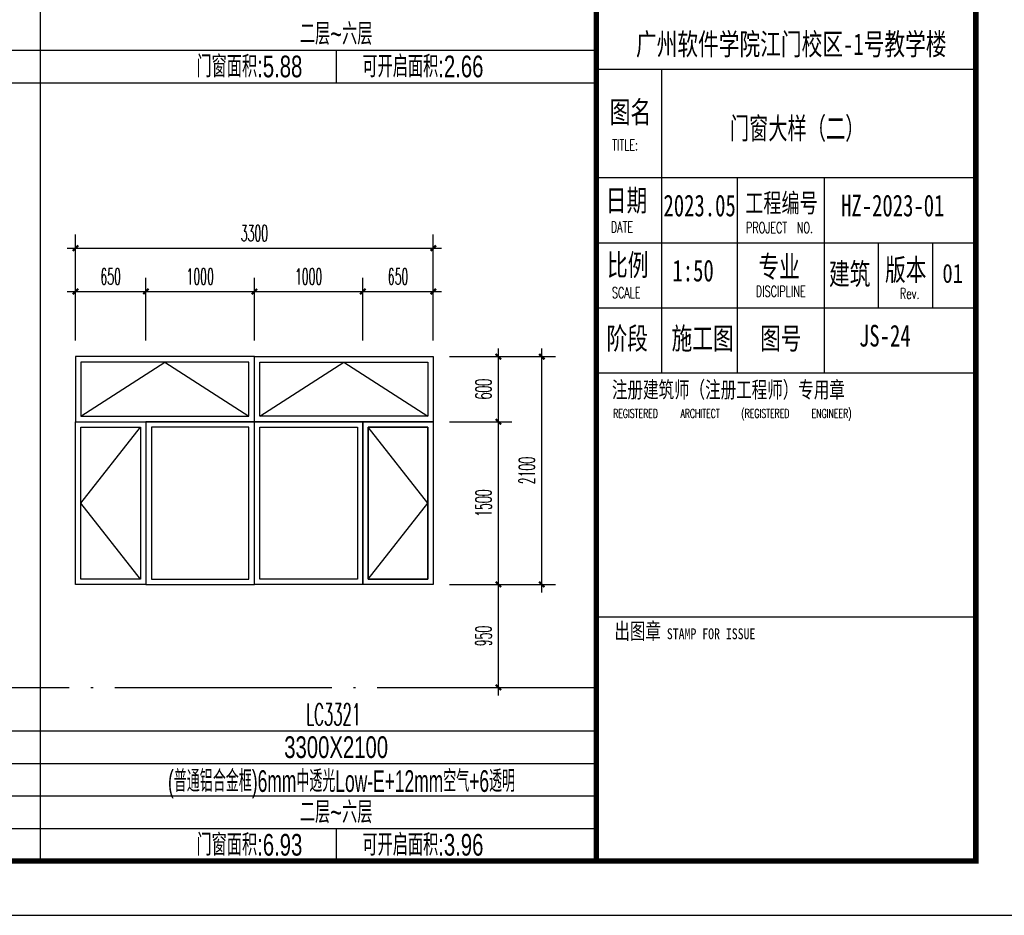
# Model space of a CAD drawing. Extents: x 1779708 to 7299578, y -1121471 to 88434.
# Tile 858 of 1056: x 6592656 to 6601736, y -973850 to -965594. Entities that reach past the tile are written whole.
import ezdxf
from ezdxf.enums import TextEntityAlignment as Align

# ---------------------------------------------------------------- set-up
doc = ezdxf.new("R2010")
doc.units = 0
doc.header["$LTSCALE"] = 1000
doc.header["$MEASUREMENT"] = 0
doc.linetypes.add('DOTE', pattern=[2.42, 2, -0.2, 0.02, -0.2])
doc.layers.get('0').update_dxf_attribs({"linetype": 'CONTINUOUS'})
doc.layers.get('Defpoints').update_dxf_attribs({"linetype": 'CONTINUOUS'})
for name, color, linetype in [('DOTE', 1, 'DOTE'), ('NONE', 7, 'CONTINUOUS'), ('PUB_DIM', 3, 'CONTINUOUS'), ('PUB_TAB', 7, 'CONTINUOUS'), ('PUB_TEXT', 7, 'CONTINUOUS'), ('PUB_TITLE', 4, 'CONTINUOUS'), ('WINDOW', 2, 'CONTINUOUS'), ('可见线', 6, 'CONTINUOUS'), ('立面细线', 114, 'CONTINUOUS'), ('通-图框－文字', 4, 'CONTINUOUS')]:
    doc.layers.add(name, color=color, linetype=linetype)
doc.styles.add('-宋体', font='simhei.ttf', dxfattribs={"width": 0.7})
doc.styles.add('_TCH_DIM_T3', font='SIMPLEX.shx', dxfattribs={"width": 0.494118, "bigfont": 'GBCBIG.shx'})
doc.styles.add('dim_font', font='SIMPLEX.shx', dxfattribs={"width": 0.8})
doc.styles.add('仿宋', font='txt', dxfattribs={"width": 0.7})
doc.styles.add('华正字体', font='huazheng.shx', dxfattribs={"width": 0.7, "bigfont": 'hztxt.shx'})
doc.dimstyles.new('_TCH_ARCH&&50', dxfattribs={"dimtxt": 148.75, "dimasz": 50, "dimexe": 125, "dimexo": 150, "dimgap": 63.125, "dimtad": 1, "dimdec": 0, "dimzin": 0, "dimdsep": 46, "dimtxsty": '_TCH_DIM_T3', "dimblk": 'ARCHTICK', "dimcen": 0.09, "dimdle": 75, "dimclrt": 7, "dimazin": 2, "dimtfac": 1, "dimtdec": 0, "dimtix": 1, "dimtmove": 2, "dimatfit": 3, "dimfxl": 250, "dimtolj": 1, "dimtzin": 0, "dimarcsym": 0})

# ---------------------------------------------------------------- blocks, each defined once
blk = doc.blocks.new('A$C3D8761CE')
at = {"layer": 'PUB_TITLE'}
for p, q in [((76100, 15600), (83100, 15600)), ((76100, 13600), (83100, 13600)), ((76100, 13600), (83100, 13600)), ((76100, 13600), (83100, 13600)), ((76100, 13600), (83100, 13600)), ((76100, 12400), (83100, 12400)), ((76100, 11200), (83100, 11200)), ((76100, 5500), (83100, 5500))]:
    blk.add_line(p, q, dxfattribs=at)
blk.add_lwpolyline([(0, 0), (84100, 0), (84100, 59400), (0, 59400)], close=True, dxfattribs=at)
at = {"layer": 'PUB_TITLE', "const_width": 100}
blk.add_lwpolyline([(2500, 1000), (83100, 1000), (83100, 58400), (2500, 58400)], close=True, dxfattribs=at)
blk.add_lwpolyline([(76100, 58400), (76100, 1000)], dxfattribs=at)
at = {"layer": 'PUB_TITLE'}
for points in [[(77300, 15600), (77300, 10000)], [(76100, 13600), (83100, 13600)], [(78700, 13600), (78700, 10000)], [(80300, 13600), (80300, 10000)], [(81300, 12400), (81300, 11200)], [(82300, 12400), (82300, 11200)], [(76100, 10000), (83100, 10000)]]:
    blk.add_lwpolyline(points, dxfattribs=at)
at = {"layer": '通-图框－文字'}
for s, height, style, width, p in [('广州软件学院江门校区-1号教学楼', 400, '仿宋', 0.7, (76831, 15861)), ('图名', 400, '仿宋', 0.7, (76348, 14609)), ('日期', 400, '仿宋', 0.7, (76276, 12980)), ('2023.05', 400, '仿宋', 0.7, (77339, 12886)), ('工程编号', 350, '仿宋', 0.7, (78847, 12958)), ('HZ-2023-01', 400, '仿宋', 0.7, (80615, 12886)), ('比例', 400, '仿宋', 0.7, (76298, 11790)), ('专业', 400, '仿宋', 0.7, (79089, 11759)), ('建筑', 400, '仿宋', 0.7, (80391, 11624)), ('版本', 400, '仿宋', 0.7, (81425, 11703)), ('01', 350, '-宋体', 0.8, (82483, 11660)), ('阶段', 400, '仿宋', 0.7, (76288, 10436)), ('施工图', 400, '仿宋', 0.7, (77488, 10436)), ('图号', 400, '仿宋', 0.7, (79121, 10436)), ('注册建筑师（注册工程师）专用章', 300, '仿宋', 0.7, (76388, 9541)), ('出图章', 300, '仿宋', 0.7, (76433, 5090)), ('STAMP FOR ISSUE', 200, '-宋体', 0.8, (77401, 5090))]:
    blk.add_text(s, height=height, dxfattribs=dict(at, style=style, width=width)).set_placement(p)
at = {"layer": '通-图框－文字', "color": 4, "style": 'dim_font', "width": 0.65}
for s, height, p in [('TITLE:', 200, (76392, 14101)), ('DATE', 200, (76368, 12589)), ('PROJECT  NO.', 200, (78862, 12577)), ('SCALE', 200, (76387, 11380)), ('DISCIPLINE', 200, (79042, 11404)), ('Rev.', 200, (81699, 11363)), ('REGISTERED', 160, (76411, 9173)), ('ARCHITECT', 160, (77653, 9173)), ('(REGISTERED', 160, (78774, 9173)), ('ENGINEER)', 160, (80072, 9173))]:
    blk.add_text(s, height=height, dxfattribs=at).set_placement(p)
blk = doc.blocks.new('_ArchTick')
at = {"color": 0, "linetype": 'ByBlock', "const_width": 0.4}
blk.add_lwpolyline([(-0.5, -0.5), (0.5, 0.5)], dxfattribs=at)
blk = doc.blocks.new('*D3288')
at = {"layer": 'Defpoints', "color": 0, "transparency": 16777216}
for p in [(6596470, -968700.2), (6597070.3, -968700.2), (6596470, -969300.2)]:
    blk.add_point(p, dxfattribs=at)
at = {"layer": 'PUB_DIM', "color": 0, "lineweight": -2, "transparency": 16777216}
for p, q in [((6597070.3, -969375.2), (6597070.3, -968625.2)), ((6596620, -968700.2), (6597195.3, -968700.2)), ((6596620, -969300.2), (6597195.3, -969300.2))]:
    blk.add_line(p, q, dxfattribs=at)
at = {"layer": 'PUB_DIM', "color": 0, "lineweight": -2, "transparency": 16777216, "xscale": 50, "yscale": 50, "zscale": 50}
for p, rotation in [((6597070.3, -968700.2), 90), ((6597070.3, -969300.2), 270)]:
    blk.add_blockref('_ArchTick', p, dxfattribs=dict(at, rotation=rotation))
at = {"layer": 'PUB_DIM', "color": 7, "transparency": 16777216, "insert": (6596932.8, -969000.2), "char_height": 148.75, "attachment_point": 5, "rotation": 90, "style": '_TCH_DIM_T3'}
blk.add_mtext('\\A1;600', dxfattribs=at)
blk = doc.blocks.new('*D3289')
at = {"layer": 'Defpoints', "color": 0, "transparency": 16777216}
for p in [(6596470, -969300.2), (6597070.3, -969300.2), (6596470, -970800.2)]:
    blk.add_point(p, dxfattribs=at)
at = {"layer": 'PUB_DIM', "color": 0, "lineweight": -2, "transparency": 16777216}
for p, q in [((6597070.3, -970875.2), (6597070.3, -969225.2)), ((6596620, -969300.2), (6597195.3, -969300.2)), ((6596620, -970800.2), (6597195.3, -970800.2))]:
    blk.add_line(p, q, dxfattribs=at)
at = {"layer": 'PUB_DIM', "color": 0, "lineweight": -2, "transparency": 16777216, "xscale": 50, "yscale": 50, "zscale": 50}
for p, rotation in [((6597070.3, -969300.2), 90), ((6597070.3, -970800.2), 270)]:
    blk.add_blockref('_ArchTick', p, dxfattribs=dict(at, rotation=rotation))
at = {"layer": 'PUB_DIM', "color": 7, "transparency": 16777216, "insert": (6596932.8, -970050.2), "char_height": 148.75, "attachment_point": 5, "rotation": 90, "style": '_TCH_DIM_T3'}
blk.add_mtext('\\A1;1500', dxfattribs=at)
blk = doc.blocks.new('*D3290')
at = {"layer": 'Defpoints', "color": 0, "transparency": 16777216}
for p in [(6596470, -970800.2), (6597070.3, -970800.2), (6596470, -971750.2)]:
    blk.add_point(p, dxfattribs=at)
at = {"layer": 'PUB_DIM', "color": 0, "lineweight": -2, "transparency": 16777216}
for p, q in [((6597070.3, -971825.2), (6597070.3, -970725.2)), ((6596620, -970800.2), (6597195.3, -970800.2)), ((6596620, -971750.2), (6597195.3, -971750.2))]:
    blk.add_line(p, q, dxfattribs=at)
at = {"layer": 'PUB_DIM', "color": 0, "lineweight": -2, "transparency": 16777216, "xscale": 50, "yscale": 50, "zscale": 50}
for p, rotation in [((6597070.3, -970800.2), 90), ((6597070.3, -971750.2), 270)]:
    blk.add_blockref('_ArchTick', p, dxfattribs=dict(at, rotation=rotation))
at = {"layer": 'PUB_DIM', "color": 7, "transparency": 16777216, "insert": (6596932.8, -971275.2), "char_height": 148.75, "attachment_point": 5, "rotation": 90, "style": '_TCH_DIM_T3'}
blk.add_mtext('\\A1;950', dxfattribs=at)
blk = doc.blocks.new('*D3291')
at = {"layer": 'Defpoints', "color": 0, "transparency": 16777216}
for p in [(6593820, -968099.8), (6593170, -968700.2), (6593820, -968700.2)]:
    blk.add_point(p, dxfattribs=at)
at = {"layer": 'PUB_DIM', "color": 0, "lineweight": -2, "transparency": 16777216}
for p, q in [((6593170, -968550.2), (6593170, -967974.8)), ((6593820, -968550.2), (6593820, -967974.8)), ((6593095, -968099.8), (6593895, -968099.8))]:
    blk.add_line(p, q, dxfattribs=at)
at = {"layer": 'PUB_DIM', "color": 0, "lineweight": -2, "transparency": 16777216, "xscale": 50, "yscale": 50, "zscale": 50, "rotation": 180}
blk.add_blockref('_ArchTick', (6593170, -968099.8), dxfattribs=at)
at = {"layer": 'PUB_DIM', "color": 0, "lineweight": -2, "transparency": 16777216, "xscale": 50, "yscale": 50, "zscale": 50}
blk.add_blockref('_ArchTick', (6593820, -968099.8), dxfattribs=at)
at = {"layer": 'PUB_DIM', "color": 7, "transparency": 16777216, "insert": (6593495, -967962.3), "char_height": 148.75, "attachment_point": 5, "style": '_TCH_DIM_T3'}
blk.add_mtext('\\A1;650', dxfattribs=at)
blk = doc.blocks.new('*D3292')
at = {"layer": 'Defpoints', "color": 0, "transparency": 16777216}
for p in [(6594820, -968099.8), (6593820, -968700.2), (6594820, -968700.2)]:
    blk.add_point(p, dxfattribs=at)
at = {"layer": 'PUB_DIM', "color": 0, "lineweight": -2, "transparency": 16777216}
for p, q in [((6593820, -968550.2), (6593820, -967974.8)), ((6594820, -968550.2), (6594820, -967974.8)), ((6593745, -968099.8), (6594895, -968099.8))]:
    blk.add_line(p, q, dxfattribs=at)
at = {"layer": 'PUB_DIM', "color": 0, "lineweight": -2, "transparency": 16777216, "xscale": 50, "yscale": 50, "zscale": 50, "rotation": 180}
blk.add_blockref('_ArchTick', (6593820, -968099.8), dxfattribs=at)
at = {"layer": 'PUB_DIM', "color": 0, "lineweight": -2, "transparency": 16777216, "xscale": 50, "yscale": 50, "zscale": 50}
blk.add_blockref('_ArchTick', (6594820, -968099.8), dxfattribs=at)
at = {"layer": 'PUB_DIM', "color": 7, "transparency": 16777216, "insert": (6594320, -967962.3), "char_height": 148.75, "attachment_point": 5, "style": '_TCH_DIM_T3'}
blk.add_mtext('\\A1;1000', dxfattribs=at)
blk = doc.blocks.new('*D3293')
at = {"layer": 'Defpoints', "color": 0, "transparency": 16777216}
for p in [(6595820, -968099.8), (6594820, -968700.2), (6595820, -968700.2)]:
    blk.add_point(p, dxfattribs=at)
at = {"layer": 'PUB_DIM', "color": 0, "lineweight": -2, "transparency": 16777216}
for p, q in [((6594820, -968550.2), (6594820, -967974.8)), ((6595820, -968550.2), (6595820, -967974.8)), ((6594745, -968099.8), (6595895, -968099.8))]:
    blk.add_line(p, q, dxfattribs=at)
at = {"layer": 'PUB_DIM', "color": 0, "lineweight": -2, "transparency": 16777216, "xscale": 50, "yscale": 50, "zscale": 50, "rotation": 180}
blk.add_blockref('_ArchTick', (6594820, -968099.8), dxfattribs=at)
at = {"layer": 'PUB_DIM', "color": 0, "lineweight": -2, "transparency": 16777216, "xscale": 50, "yscale": 50, "zscale": 50}
blk.add_blockref('_ArchTick', (6595820, -968099.8), dxfattribs=at)
at = {"layer": 'PUB_DIM', "color": 7, "transparency": 16777216, "insert": (6595320, -967962.3), "char_height": 148.75, "attachment_point": 5, "style": '_TCH_DIM_T3'}
blk.add_mtext('\\A1;1000', dxfattribs=at)
blk = doc.blocks.new('*D3294')
at = {"layer": 'Defpoints', "color": 0, "transparency": 16777216}
for p in [(6596470, -968099.8), (6595820, -968700.2), (6596470, -968700.2)]:
    blk.add_point(p, dxfattribs=at)
at = {"layer": 'PUB_DIM', "color": 0, "lineweight": -2, "transparency": 16777216}
for p, q in [((6595820, -968550.2), (6595820, -967974.8)), ((6596470, -968550.2), (6596470, -967974.8)), ((6595745, -968099.8), (6596545, -968099.8))]:
    blk.add_line(p, q, dxfattribs=at)
at = {"layer": 'PUB_DIM', "color": 0, "lineweight": -2, "transparency": 16777216, "xscale": 50, "yscale": 50, "zscale": 50, "rotation": 180}
blk.add_blockref('_ArchTick', (6595820, -968099.8), dxfattribs=at)
at = {"layer": 'PUB_DIM', "color": 0, "lineweight": -2, "transparency": 16777216, "xscale": 50, "yscale": 50, "zscale": 50}
blk.add_blockref('_ArchTick', (6596470, -968099.8), dxfattribs=at)
at = {"layer": 'PUB_DIM', "color": 7, "transparency": 16777216, "insert": (6596145, -967962.3), "char_height": 148.75, "attachment_point": 5, "style": '_TCH_DIM_T3'}
blk.add_mtext('\\A1;650', dxfattribs=at)
blk = doc.blocks.new('*D3295')
at = {"layer": 'Defpoints', "color": 0, "transparency": 16777216}
for p in [(6596470, -967700.3), (6593170, -968550.2), (6596470, -968550.2)]:
    blk.add_point(p, dxfattribs=at)
at = {"layer": 'PUB_DIM', "color": 0, "lineweight": -2, "transparency": 16777216}
for p, q in [((6593170, -968400.2), (6593170, -967575.3)), ((6596470, -968400.2), (6596470, -967575.3)), ((6593095, -967700.3), (6596545, -967700.3))]:
    blk.add_line(p, q, dxfattribs=at)
at = {"layer": 'PUB_DIM', "color": 0, "lineweight": -2, "transparency": 16777216, "xscale": 50, "yscale": 50, "zscale": 50, "rotation": 180}
blk.add_blockref('_ArchTick', (6593170, -967700.3), dxfattribs=at)
at = {"layer": 'PUB_DIM', "color": 0, "lineweight": -2, "transparency": 16777216, "xscale": 50, "yscale": 50, "zscale": 50}
blk.add_blockref('_ArchTick', (6596470, -967700.3), dxfattribs=at)
at = {"layer": 'PUB_DIM', "color": 7, "transparency": 16777216, "insert": (6594820, -967562.8), "char_height": 148.75, "attachment_point": 5, "style": '_TCH_DIM_T3'}
blk.add_mtext('\\A1;3300', dxfattribs=at)
blk = doc.blocks.new('*D3296')
at = {"layer": 'Defpoints', "color": 0, "transparency": 16777216}
for p in [(6596620, -968700.2), (6597470.5, -968700.2), (6596620, -970800.2)]:
    blk.add_point(p, dxfattribs=at)
at = {"layer": 'PUB_DIM', "color": 0, "lineweight": -2, "transparency": 16777216}
for p, q in [((6597470.5, -970875.2), (6597470.5, -968625.2)), ((6596770, -968700.2), (6597595.5, -968700.2)), ((6596770, -970800.2), (6597595.5, -970800.2))]:
    blk.add_line(p, q, dxfattribs=at)
at = {"layer": 'PUB_DIM', "color": 0, "lineweight": -2, "transparency": 16777216, "xscale": 50, "yscale": 50, "zscale": 50}
for p, rotation in [((6597470.5, -968700.2), 90), ((6597470.5, -970800.2), 270)]:
    blk.add_blockref('_ArchTick', p, dxfattribs=dict(at, rotation=rotation))
at = {"layer": 'PUB_DIM', "color": 7, "transparency": 16777216, "insert": (6597333, -969750.2), "char_height": 148.75, "attachment_point": 5, "rotation": 90, "style": '_TCH_DIM_T3'}
blk.add_mtext('\\A1;2100', dxfattribs=at)

msp = doc.modelspace()

# ---------------------------------------------------------------- linework, layer by layer
at = {"layer": 'DOTE'}
msp.add_line((6562073.1, -971750.2), (6597973.1, -971750.2), dxfattribs=at)
at = {"layer": 'PUB_TAB'}
for p, q in [((6592844.5, -951825.2), (6592844.5, -973350.2)), ((6561173.1, -965875.2), (6597973.1, -965875.2)), ((6595573.9, -965875.2), (6595573.9, -966175.2)), ((6561173.1, -966175.2), (6597973.1, -966175.2)), ((6561173.1, -972150.2), (6597973.1, -972150.2)), ((6561173.1, -972450.2), (6597973.1, -972450.2)), ((6561173.1, -972750.2), (6597973.1, -972750.2)), ((6561173.1, -973050.2), (6597973.1, -973050.2)), ((6595573.9, -973050.2), (6595573.9, -973350.2)), ((6561173.1, -973350.2), (6597973.1, -973350.2))]:
    msp.add_line(p, q, dxfattribs=at)
at = {"layer": 'WINDOW'}
for points in [[(6593170, -969300.2), (6594820, -969300.2), (6594820, -968700.2), (6593170, -968700.2)], [(6594820, -968700.2), (6596470, -968700.2), (6596470, -969300.2), (6594820, -969300.2)], [(6593820, -970800.2), (6593170, -970800.2), (6593170, -969300.2), (6593820, -969300.2)], [(6594820, -969300.2), (6593820, -969300.2), (6593820, -970800.2), (6594820, -970800.2)], [(6595820, -970800.2), (6594820, -970800.2), (6594820, -969300.2), (6595820, -969300.2)], [(6595820, -969300.2), (6596470, -969300.2), (6596470, -970800.2), (6595820, -970800.2)]]:
    msp.add_lwpolyline(points, close=True, dxfattribs=at)
at = {"layer": '立面细线'}
for points in [[(6593220, -969250.2), (6594770, -969250.2), (6594770, -968750.2), (6593220, -968750.2)], [(6594870, -968750.2), (6596420, -968750.2), (6596420, -969250.2), (6594870, -969250.2)], [(6593770, -970750.2), (6593220, -970750.2), (6593220, -969350.2), (6593770, -969350.2)], [(6594770, -969350.2), (6593870, -969350.2), (6593870, -970750.2), (6594770, -970750.2)], [(6595770, -970750.2), (6594870, -970750.2), (6594870, -969350.2), (6595770, -969350.2)], [(6595870, -969350.2), (6596420, -969350.2), (6596420, -970750.2), (6595870, -970750.2)]]:
    msp.add_lwpolyline(points, close=True, dxfattribs=at)
for points in [[(6593220, -969250.2), (6593995, -968750.2), (6594770, -969250.2)], [(6594870, -969250.2), (6595645, -968750.2), (6596420, -969250.2)], [(6593770, -970750.2), (6593220, -970750.2), (6593220, -969350.2), (6593770, -969350.2), (6593770, -970750.2), (6593220, -970050.2), (6593770, -969350.2)], [(6595870, -970750.2), (6596420, -970750.2), (6596420, -969350.2), (6595870, -969350.2), (6595870, -970750.2), (6596420, -970050.2), (6595870, -969350.2)]]:
    msp.add_lwpolyline(points, dxfattribs=at)

# ---------------------------------------------------------------- block references
at = {"layer": '可见线', "xscale": 0.5, "yscale": 0.5, "zscale": 0.5}
msp.add_blockref('A$C3D8761CE', (6559923.1, -973850.2), dxfattribs=at)

# ---------------------------------------------------------------- texts
at = {"layer": 'NONE', "style": 'dim_font', "width": 0.5}
msp.add_text('LC3321', height=200, dxfattribs=at).set_placement((6595298.5, -972099))
at = {"layer": 'PUB_TAB', "style": '华正字体', "width": 0.7}
for s, p in [('二层~六层', (6595573.9, -965825.2)), ('门窗面积:5.88', (6594773.9, -966125.2)), ('可开启面积:2.66', (6596373.9, -966125.2)), ('3300X2100', (6595573.9, -972400.2)), ('二层~六层', (6595573.9, -973000.2)), ('门窗面积:6.93', (6594773.9, -973300.2)), ('可开启面积:3.96', (6596373.9, -973300.2))]:
    msp.add_text(s, height=200, dxfattribs=at).set_placement(p, align=Align.CENTER)
at = {"layer": 'PUB_TEXT', "style": '华正字体', "width": 0.6}
msp.add_text('(普通铝合金框)6mm中透光Low-E+12mm空气+6透明', height=200, dxfattribs=at).set_placement((6595623.6, -972712.8), align=Align.CENTER)
at = {"layer": '通-图框－文字', "style": '仿宋'}
for s, width, p in [('门窗大样（二）', 0.65, (6599204.7, -966695.2)), ('1:50', 0.7, (6598675.3, -968007.1)), ('JS-24', 0.7, (6600395.5, -968607.1))]:
    msp.add_text(s, height=200, dxfattribs=dict(at, width=width)).set_placement(p)

# ---------------------------------------------------------------- dimensions: what is measured, and where the dimension line sits
at = {"layer": 'PUB_DIM'}
for p1, p2, distance, picture, middle in [((6593170, -968550.2), (6596470, -968550.2), 849.9, '*D3295', (6594820, -967562.8)), ((6593170, -968700.2), (6593820, -968700.2), 600.4, '*D3291', (6593495, -967962.3)), ((6593820, -968700.2), (6594820, -968700.2), 600.4, '*D3292', (6594320, -967962.3)), ((6594820, -968700.2), (6595820, -968700.2), 600.4, '*D3293', (6595320, -967962.3)), ((6595820, -968700.2), (6596470, -968700.2), 600.4, '*D3294', (6596145, -967962.3)), ((6596470, -969300.2), (6596470, -968700.2), -600.3, '*D3288', (6596932.8, -969000.2)), ((6596620, -970800.2), (6596620, -968700.2), -850.5, '*D3296', (6597333, -969750.2)), ((6596470, -970800.2), (6596470, -969300.2), -600.3, '*D3289', (6596932.8, -970050.2)), ((6596470, -971750.2), (6596470, -970800.2), -600.3, '*D3290', (6596932.8, -971275.2))]:
    dim = msp.add_aligned_dim(p1=p1, p2=p2, distance=distance, dimstyle='_TCH_ARCH&&50', dxfattribs=at)
    dim.commit()
    dim.dimension.update_dxf_attribs({"geometry": picture, "text_midpoint": middle})

doc.saveas('drawing.dxf')
